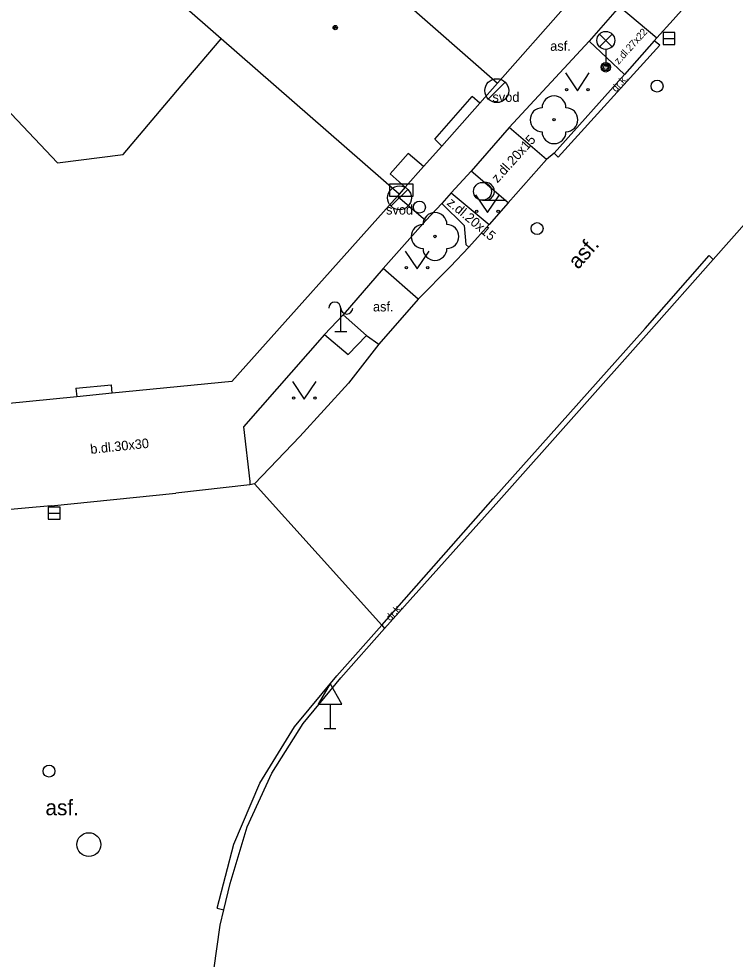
# Model space of a CAD drawing. Extents: x -596229 to -595156, y -1161237 to -1159376.
# Drawn here: x -595685.52 to -595655.48, y -1159991.29 to -1159951.89 of the extents above; entities that cross this region are included whole.
import ezdxf

# ---------------------------------------------------------------- set-up
doc = ezdxf.new("R2010")
doc.units = 0
for name, color, linetype in [('Level 22', 7, 'Continuous'), ('Level 24', 7, 'Continuous'), ('Level 27', 7, 'Continuous'), ('Level 28', 7, 'Continuous'), ('Level 31', 7, 'Continuous'), ('Level 33', 7, 'Continuous'), ('Level 34', 7, 'Continuous'), ('Level 36', 7, 'Continuous'), ('Level 39', 7, 'Continuous'), ('Specificka linie pasportu komunikaci', 7, 'Continuous'), ('TM - budovy zdene_ betonove - NP', 7, 'Continuous'), ('TM - budovy zdene_ betonove - VP', 7, 'Continuous'), ('TM - chodniky - VP', 7, 'Continuous'), ('TM - komunikace - VP', 7, 'Continuous'), ('TM - popis povrchu', 7, 'Continuous'), ('TM - poznamka', 7, 'Continuous'), ('TM - rozhrani mezi zpev. plochami mezi sebou - VP', 7, 'Continuous'), ('TM - rozhrani ploch obecne - VP', 7, 'Continuous'), ('TM - vstup do budovy - zdene_ betonove  - shora neviditelny', 7, 'Continuous')]:
    doc.layers.add(name, color=color, linetype=linetype)

msp = doc.modelspace()

# ---------------------------------------------------------------- linework, layer by layer
at = {"layer": 'Level 22'}
for centre in [(-595663.08, -1159956.12), (-595668.07, -1159961.01)]:
    msp.add_circle(centre, 0.05, dxfattribs=at)
for centre, start, end in [((-595663.08, -1159955.62), 0, 180), ((-595663.58, -1159956.12), 90, 270), ((-595662.58, -1159956.12), 270, 90), ((-595663.08, -1159956.62), 180, 0), ((-595668.07, -1159960.51), 0, 180), ((-595668.57, -1159961.01), 90, 270), ((-595667.57, -1159961.01), 270, 90), ((-595668.07, -1159961.51), 180, 0)]:
    msp.add_arc(centre, 0.5, start, end, dxfattribs=at)
at = {"layer": 'Level 24'}
for p, q in [((-595672.02, -1159965.01), (-595672.02, -1159964.01)), ((-595671.77, -1159965.01), (-595672.27, -1159965.01))]:
    msp.add_line(p, q, dxfattribs=at)
msp.add_lwpolyline([(-595669.978, -1159959.319), (-595668.978, -1159959.319), (-595668.978, -1159958.819), (-595669.978, -1159958.819)], close=True, dxfattribs=at)
for centre, start, end in [((-595672.27, -1159964.01), 0, 180), ((-595671.77, -1159964.01), 180, 0)]:
    msp.add_arc(centre, 0.25, start, end, dxfattribs=at)
at = {"layer": 'Level 27'}
for p, q in [((-595658.51, -1159952.71), (-595658.01, -1159952.71)), ((-595665.834, -1159955.253), (-595665.127, -1159954.546)), ((-595669.914, -1159959.743), (-595669.207, -1159959.036)), ((-595684.28, -1159972.6), (-595683.78, -1159972.6))]:
    msp.add_line(p, q, dxfattribs=at)
for points in [[(-595658.51, -1159952.96), (-595658.01, -1159952.96), (-595658.01, -1159952.46), (-595658.51, -1159952.46)], [(-595684.28, -1159972.85), (-595683.78, -1159972.85), (-595683.78, -1159972.35), (-595684.28, -1159972.35)]]:
    msp.add_lwpolyline(points, close=True, dxfattribs=at)
for centre in [(-595665.48, -1159954.9), (-595669.56, -1159959.39), (-595682.58, -1159986.49)]:
    msp.add_circle(centre, 0.5, dxfattribs=at)
at = {"layer": 'Level 28'}
for centre in [(-595658.76, -1159954.71), (-595663.79, -1159960.68), (-595684.25, -1159983.41)]:
    msp.add_circle(centre, 0.25, dxfattribs=at)
at = {"layer": 'Level 31'}
msp.add_circle((-595668.72, -1159959.78), 0.25, dxfattribs=at)
at = {"layer": 'Level 33'}
for p, q in [((-595661.175, -1159953.06), (-595660.645, -1159952.53)), ((-595661.175, -1159952.53), (-595660.645, -1159953.06)), ((-595660.91, -1159953.17), (-595660.91, -1159953.92))]:
    msp.add_line(p, q, dxfattribs=at)
for centre, radius in [((-595660.91, -1159952.795), 0.375), ((-595660.91, -1159953.92), 0.2), ((-595660.91, -1159953.92), 0.145), ((-595660.91, -1159953.92), 0.0876)]:
    msp.add_circle(centre, radius, dxfattribs=at)
at = {"layer": 'Level 34'}
for p, q in [((-595672.47, -1159980.602), (-595672.47, -1159981.62)), ((-595672.72, -1159981.62), (-595672.22, -1159981.62))]:
    msp.add_line(p, q, dxfattribs=at)
msp.add_lwpolyline([(-595672.97, -1159980.602), (-595671.97, -1159980.602), (-595672.47, -1159979.736)], close=True, dxfattribs=at)
at = {"layer": 'Level 36'}
msp.add_line((-595666.08, -1159959.495), (-595665.08, -1159959.495), dxfattribs=at)
for points in [[(-595662.6, -1159954.16), (-595662.1, -1159954.91), (-595661.6, -1159954.16)], [(-595666.37, -1159959.26), (-595665.87, -1159960.01), (-595665.37, -1159959.26)], [(-595669.32, -1159961.62), (-595668.82, -1159962.37), (-595668.32, -1159961.62)], [(-595674.05, -1159967.08), (-595673.55, -1159967.83), (-595673.05, -1159967.08)]]:
    msp.add_lwpolyline(points, dxfattribs=at)
for centre, radius in [((-595662.55, -1159954.86), 0.05), ((-595661.651, -1159954.86), 0.05), ((-595666.08, -1159959.12), 0.375), ((-595666.32, -1159959.96), 0.05), ((-595665.421, -1159959.96), 0.05), ((-595669.27, -1159962.32), 0.05), ((-595668.371, -1159962.32), 0.05), ((-595674, -1159967.78), 0.05), ((-595673.101, -1159967.78), 0.05)]:
    msp.add_circle(centre, radius, dxfattribs=at)
msp.add_arc((-595665.955, -1159959.12), 0.375, 260.4059, 99.5941, dxfattribs=at)
at = {"layer": 'Level 39'}
for radius in [0.09, 0.0398]:
    msp.add_circle((-595672.25, -1159952.26), radius, dxfattribs=at)
at = {"layer": 'Specificka linie pasportu komunikaci'}
for points in [[(-595675.64, -1159971.38), (-595670.3, -1159977.29)], [(-595670.3, -1159977.29), (-595670.18, -1159977.43)]]:
    msp.add_lwpolyline(points, dxfattribs=at)
at = {"layer": 'TM - budovy zdene_ betonove - NP'}
for points in [[(-595666.19, -1159955.42), (-595666.51, -1159955.15)], [(-595668.08, -1159956.93), (-595667.78, -1159957.22)], [(-595668.55, -1159958.08), (-595669.2, -1159957.53)], [(-595669.95, -1159958.38), (-595669.32, -1159958.94)], [(-595683.13, -1159967.37), (-595683.09, -1159967.73)], [(-595681.6, -1159967.58), (-595681.63, -1159967.22)]]:
    msp.add_lwpolyline(points, dxfattribs=at)
at = {"layer": 'TM - budovy zdene_ betonove - VP'}
for points in [[(-595674.83, -1159946.36), (-595665.45, -1159954.59)], [(-595691.88, -1159949.49), (-595683.89, -1159957.92)], [(-595677.04, -1159952.73), (-595678.81, -1159951.18)], [(-595662.58, -1159951.34), (-595665.45, -1159954.59)], [(-595678.71, -1159954.7), (-595677.04, -1159952.73)], [(-595669.57, -1159959.24), (-595677.04, -1159952.73)], [(-595681.14, -1159957.57), (-595678.71, -1159954.7)], [(-595665.45, -1159954.59), (-595666.19, -1159955.42)], [(-595666.19, -1159955.42), (-595667.78, -1159957.22)], [(-595667.78, -1159957.22), (-595668.55, -1159958.08)], [(-595683.89, -1159957.92), (-595681.14, -1159957.57)], [(-595668.55, -1159958.08), (-595669.32, -1159958.94)], [(-595669.57, -1159959.24), (-595669.64, -1159959.32)], [(-595669.32, -1159958.94), (-595669.57, -1159959.24)], [(-595669.64, -1159959.32), (-595676.58, -1159967.08)], [(-595676.58, -1159967.08), (-595681.6, -1159967.58)], [(-595683.09, -1159967.73), (-595688.06, -1159968.22)], [(-595681.6, -1159967.58), (-595683.09, -1159967.73)]]:
    msp.add_lwpolyline(points, dxfattribs=at)
at = {"layer": 'TM - chodniky - VP'}
for points in [[(-595660.33, -1159951.37), (-595658.77, -1159952.69)], [(-595661.6, -1159952.83), (-595664.96, -1159956.45)], [(-595661.6, -1159952.83), (-595660.13, -1159954.23)], [(-595663.39, -1159957.79), (-595664.96, -1159956.45)], [(-595666.56, -1159958.27), (-595667.39, -1159959.18)], [(-595665, -1159959.6), (-595666.56, -1159958.27)], [(-595667.39, -1159959.18), (-595665.8, -1159960.51)], [(-595667.78, -1159959.63), (-595668.46, -1159960.34)], [(-595667.78, -1159959.63), (-595666.85, -1159960.55)], [(-595668.46, -1159960.34), (-595670.24, -1159962.35)], [(-595666.85, -1159960.55), (-595666.78, -1159961.35)], [(-595668.77, -1159963.64), (-595670.24, -1159962.35)], [(-595672.7, -1159965.12), (-595676.1, -1159968.98)], [(-595672.7, -1159965.12), (-595671.71, -1159965.96)], [(-595671.71, -1159965.96), (-595670.94, -1159965.16)], [(-595670.94, -1159965.16), (-595670.42, -1159965.52)], [(-595676.1, -1159968.98), (-595675.83, -1159971.28)], [(-595675.83, -1159971.28), (-595675.83, -1159971.41)]]:
    msp.add_lwpolyline(points, dxfattribs=at)
at = {"layer": 'TM - komunikace - VP'}
for points in [[(-595656.41, -1159961.97), (-595639.07, -1159942.42)], [(-595653.24, -1159946.48), (-595658.09, -1159951.93)], [(-595658.09, -1159951.93), (-595658.77, -1159952.69)], [(-595658.88, -1159952.81), (-595660.13, -1159954.23)], [(-595658.77, -1159952.69), (-595658.88, -1159952.81)], [(-595660.13, -1159954.23), (-595663.07, -1159957.52)], [(-595663.07, -1159957.52), (-595663.39, -1159957.79)], [(-595665, -1159959.6), (-595663.39, -1159957.79)], [(-595665, -1159959.6), (-595665.8, -1159960.51)], [(-595665.8, -1159960.51), (-595666.65, -1159961.46)], [(-595666.65, -1159961.46), (-595667.42, -1159962.27)], [(-595659.11, -1159965.02), (-595656.41, -1159961.97)], [(-595667.42, -1159962.27), (-595668.77, -1159963.64)], [(-595668.77, -1159963.64), (-595670.42, -1159965.52)], [(-595665.4, -1159972.08), (-595659.11, -1159965.02)], [(-595670.42, -1159965.52), (-595671.7, -1159967.16)], [(-595671.7, -1159967.16), (-595673.73, -1159969.39)], [(-595673.73, -1159969.39), (-595675.64, -1159971.38)], [(-595675.83, -1159971.41), (-595678.94, -1159971.76)], [(-595675.64, -1159971.38), (-595675.83, -1159971.41)], [(-595684.16, -1159972.3), (-595678.94, -1159971.76)], [(-595670.18, -1159977.43), (-595665.4, -1159972.08)], [(-595684.16, -1159972.3), (-595687.75, -1159972.61)], [(-595672.02, -1159979.5), (-595670.18, -1159977.43)], [(-595674.91, -1159983.5), (-595673.6, -1159981.41), (-595672.02, -1159979.5)], [(-595676.66, -1159988.12), (-595675.94, -1159985.75), (-595674.91, -1159983.5)], [(-595676.92, -1159989.22), (-595676.66, -1159988.12)], [(-595677.07, -1159989.86), (-595676.92, -1159989.22)], [(-595677.39, -1159996.01), (-595677.46, -1159992.65), (-595677.07, -1159989.86)]]:
    msp.add_lwpolyline(points, dxfattribs=at)
at = {"layer": 'TM - rozhrani mezi zpev. plochami mezi sebou - VP'}
for points in [[(-595660.33, -1159951.37), (-595661.6, -1159952.83)], [(-595658.65, -1159952.99), (-595658.88, -1159952.81)], [(-595662.9, -1159957.68), (-595658.65, -1159952.99)], [(-595664.96, -1159956.45), (-595666.56, -1159958.27)], [(-595662.9, -1159957.68), (-595663.07, -1159957.52)], [(-595667.39, -1159959.18), (-595667.78, -1159959.63)], [(-595659.26, -1159964.86), (-595656.58, -1159961.81)], [(-595656.58, -1159961.81), (-595656.41, -1159961.97)], [(-595670.24, -1159962.35), (-595671.92, -1159964.29)], [(-595665.63, -1159972), (-595659.26, -1159964.86)], [(-595670.3, -1159977.29), (-595665.63, -1159972)], [(-595672.18, -1159979.42), (-595670.3, -1159977.29)], [(-595673.96, -1159981.55), (-595672.18, -1159979.42)], [(-595677.2, -1159989.15), (-595676.5, -1159986.47), (-595675.41, -1159983.91), (-595673.96, -1159981.55)], [(-595677.2, -1159989.15), (-595676.92, -1159989.22)]]:
    msp.add_lwpolyline(points, dxfattribs=at)
at = {"layer": 'TM - rozhrani ploch obecne - VP'}
for points in [[(-595669.64, -1159959.32), (-595668.46, -1159960.34)], [(-595666.78, -1159961.35), (-595666.65, -1159961.46)], [(-595671.92, -1159964.29), (-595672.7, -1159965.12)], [(-595671.92, -1159964.29), (-595670.94, -1159965.16)]]:
    msp.add_lwpolyline(points, dxfattribs=at)
at = {"layer": 'TM - vstup do budovy - zdene_ betonove  - shora neviditelny'}
for points in [[(-595668.08, -1159956.93), (-595666.51, -1159955.15)], [(-595669.95, -1159958.38), (-595669.2, -1159957.53)], [(-595683.13, -1159967.37), (-595681.63, -1159967.22)]]:
    msp.add_lwpolyline(points, dxfattribs=at)

# ---------------------------------------------------------------- texts
at = {"layer": 'TM - popis povrchu'}
for s, height, rotation, p in [('z.dl.27x22', 0.3, 48, (-595660.37, -1159953.82)), ('dr.k.', 0.3, 48, (-595660.48, -1159954.98)), ('z.dl.20x15', 0.4, 48, (-595665.45, -1159958.79)), ('z.dl.20x15', 0.4, 320, (-595667.6, -1159959.65)), ('asf.', 0.65, 48.6687, (-595662.07, -1159962.42)), ('b.dl.30x30', 0.4, 6, (-595682.5, -1159970.12)), ('dr.k.', 0.3, 48, (-595669.94, -1159977.14))]:
    msp.add_text(s, height=height, rotation=rotation, dxfattribs=at).set_placement(p)
for height, p in [(0.4, (-595663.24, -1159953.23)), (0.4, (-595670.67, -1159964.15)), (0.65, (-595684.4, -1159985.26))]:
    msp.add_text('asf.', height=height, dxfattribs=at).set_placement(p)
at = {"layer": 'TM - poznamka'}
for p in [(-595665.66, -1159955.37), (-595670.12, -1159960.09)]:
    msp.add_text('svod', height=0.4, dxfattribs=at).set_placement(p)

doc.saveas('drawing.dxf')
